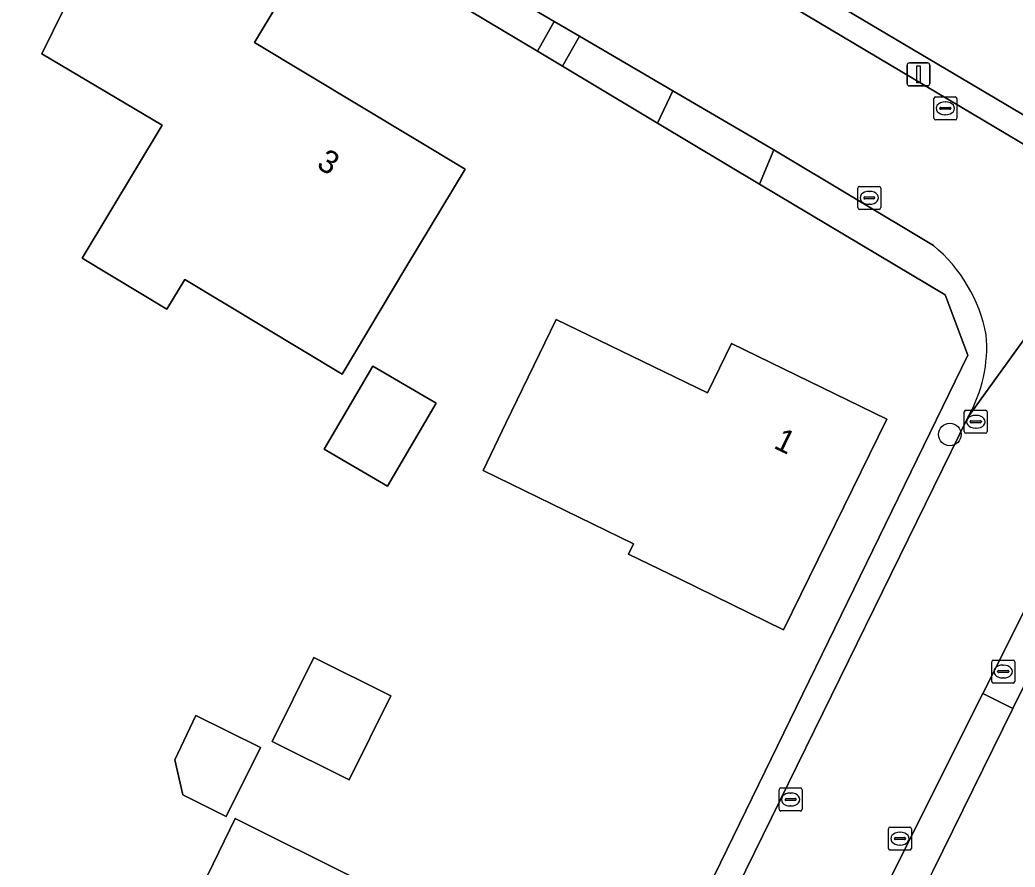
# Model space of a CAD drawing. Extents: x 157320 to 158835, y 386650 to 388491.
# Drawn here: x 158441.58 to 158484.84, y 387338.65 to 387375.48 of the extents above; entities that cross this region are included whole.
import ezdxf

# ---------------------------------------------------------------- set-up
doc = ezdxf.new("R2010")
doc.units = 0
for name, color, linetype in [('IMGEO_Berm_groen', 7, 'Continuous'), ('IMGEO_Boom', 7, 'Continuous'), ('IMGEO_Brandkraan', 7, 'Continuous'), ('IMGEO_Erf', 7, 'Continuous'), ('IMGEO_Groenvoorziening', 7, 'Continuous'), ('IMGEO_Kolk', 7, 'Continuous'), ('IMGEO_Lichtmast', 7, 'Continuous'), ('IMGEO_Pand', 7, 'Continuous'), ('IMGEO_Pand_nummerreeks', 7, 'Continuous'), ('IMGEO_Rijbaan_lokaal_gesloten', 7, 'Continuous'), ('IMGEO_Voetpad_open', 7, 'Continuous')]:
    doc.layers.add(name, color=color, linetype=linetype)

msp = doc.modelspace()

# ---------------------------------------------------------------- linework, layer by layer
at = {"layer": 'IMGEO_Berm_groen'}
for points in [[(158457.34, 387379.8), (158456.612, 387378.579), (158464.078, 387374.117), (158464.798, 387375.419)], [(158465.9, 387374.774), (158465.169, 387373.465), (158469.296, 387370.999), (158469.96, 387372.398)]]:
    msp.add_lwpolyline(points, close=True, dxfattribs=at)
msp.add_lwpolyline([(158481.295, 387365.668), (158474.35, 387369.828), (158473.733, 387368.348), (158481.798, 387363.528), (158482.783, 387360.901), (158456.051, 387306.027), (158454.235, 387304.873), (158455.542, 387304.24), (158456.427, 387305.012), (158457.154, 387305.933), (158482.797, 387358.225)], dxfattribs=at)
for centre, radius, start, end in [((158477.072, 387360.559), 6.628, 10.6688, 50.426), ((158477.571, 387361.251), 6.039, 329.9298, 5.0841)]:
    msp.add_arc(centre, radius, start, end, dxfattribs=at)
at = {"layer": 'IMGEO_Boom'}
msp.add_circle((158482.006, 387357.456), 0.489, dxfattribs=at)
at = {"layer": 'IMGEO_Brandkraan'}
for p, q in [((158483.826, 387346.728), (158483.826, 387347.58)), ((158483.901, 387347.654), (158484.753, 387347.654)), ((158484.314, 387347.434), (158484.339, 387347.434)), ((158484.827, 387347.58), (158484.827, 387346.728)), ((158484.085, 387347.148), (158484.085, 387347.16)), ((158484.523, 387347.111), (158484.125, 387347.111)), ((158484.128, 387347.197), (158484.526, 387347.197)), ((158484.569, 387347.16), (158484.569, 387347.148)), ((158484.753, 387346.654), (158483.901, 387346.654)), ((158484.337, 387346.874), (158484.312, 387346.874))]:
    msp.add_line(p, q, dxfattribs=at)
for points in [[(158483.826, 387346.728), (158483.826, 387347.58)], [(158483.901, 387347.654), (158484.753, 387347.654)], [(158484.827, 387347.58), (158484.827, 387346.728)], [(158484.753, 387346.654), (158483.901, 387346.654)]]:
    msp.add_lwpolyline(points, dxfattribs=at)
for centre, radius, start, end in [((158483.903, 387347.578), 0.0765, 91.552, 178.448), ((158483.903, 387347.578), 0.0765, 91.552, 178.448), ((158484.751, 387347.578), 0.0765, 1.552, 88.448), ((158484.751, 387347.578), 0.0765, 1.552, 88.448), ((158484.125, 387347.157), 0.0403, 85.8775, 175.7526), ((158484.122, 387347.147), 0.0366, 178.938, 274.7102), ((158484.526, 387347.154), 0.043, 264.8664, 352.4533), ((158484.53, 387347.159), 0.0386, 1.7309, 96.639), ((158483.903, 387346.73), 0.0765, 181.552, 268.448), ((158483.903, 387346.73), 0.0765, 181.552, 268.448), ((158484.751, 387346.73), 0.0765, 271.552, 358.448), ((158484.751, 387346.73), 0.0765, 271.552, 358.448)]:
    msp.add_arc(centre, radius, start, end, dxfattribs=at)
for centre, major_axis, ratio, start_param, end_param in [((158484.313, 387347.154), (-0.387, 0.002), 0.722429, 4.712389, 7.853982), ((158484.338, 387347.154), (-0.39, 0.002), 0.717154, 1.570796, 4.712389)]:
    msp.add_ellipse(centre, major_axis=major_axis, ratio=ratio, start_param=start_param, end_param=end_param, dxfattribs=at)
at = {"layer": 'IMGEO_Erf'}
for points in [[(158458.293, 387499.306), (158432.755, 387446.083), (158431.8, 387446.555), (158419.674, 387421.772), (158416.256, 387414.898), (158417.087, 387412.093), (158423.604, 387408.183), (158429.094, 387404.887), (158432.713, 387402.716), (158438.228, 387399.405), (158451.077, 387391.694), (158460.555, 387386.006), (158465.976, 387382.752), (158469.093, 387380.903), (158486.569, 387370.539), (158491.441, 387371.134), (158500, 387376.321), (158505.117, 387379.421), (158505.213, 387379.264), (158505.424, 387379.394), (158508.534, 387381.3), (158524.046, 387390.77)], [(158481.798, 387363.528), (158473.733, 387368.348), (158469.296, 387370.999), (158465.169, 387373.465), (158464.078, 387374.117), (158456.612, 387378.579), (158454.975, 387379.557), (158453.037, 387380.715), (158447.478, 387384.037), (158444.101, 387386.055), (158439.705, 387388.682), (158436.417, 387390.647), (158432.714, 387392.86), (158429.367, 387394.86), (158422.275, 387399.098), (158421.191, 387399.746), (158416.392, 387402.614), (158413.547, 387404.314), (158412.463, 387402.02), (158410.461, 387403.014), (158407.965, 387398.02), (158405.559, 387393.127)], [(158396.183, 387329.036), (158409.467, 387322.74), (158416.001, 387319.626), (158416.204, 387319.529), (158452.576, 387305.59), (158454.235, 387304.873), (158456.051, 387306.027), (158482.783, 387360.901), (158481.798, 387363.528)], [(158514.653, 387343.352), (158507.763, 387352.568), (158507.025, 387353.649), (158506.33, 387354.577), (158505.011, 387356.042), (158503.479, 387357.406), (158502.737, 387357.939), (158495.082, 387362.576), (158494.031, 387361.59), (158492.41, 387359.788), (158492.17, 387359.458), (158490.987, 387357.827), (158489.776, 387355.727), (158489.274, 387354.71), (158488.446, 387353.031), (158484.75, 387345.542), (158481.26, 387338.47)]]:
    msp.add_lwpolyline(points, dxfattribs=at)
for points in [[(158443.495, 387375.973), (158445.7, 387380.46), (158452.8, 387376.21), (158451.772, 387374.498), (158460.931, 387368.999), (158458.358, 387364.713), (158455.581, 387360.088), (158448.742, 387364.194), (158447.971, 387362.91), (158444.29, 387365.12), (158447.76, 387370.9), (158442.53, 387374.01)], [(158462.708, 387357.957), (158464.891, 387362.455), (158471.464, 387359.265), (158472.51, 387361.42), (158479.26, 387358.12), (158474.78, 387348.97), (158470.287, 387351.163), (158468.04, 387352.26), (158468.259, 387352.709), (158461.71, 387355.9)], [(158456.925, 387360.433), (158459.678, 387358.816), (158457.558, 387355.209), (158454.805, 387356.827)], [(158454.357, 387347.76), (158457.702, 387346.097), (158455.887, 387342.446), (158452.542, 387344.109)], [(158452.037, 387343.845), (158450.546, 387340.846), (158448.653, 387341.788), (158448.315, 387343.315), (158449.225, 387345.243)], [(158450.94, 387340.76), (158456.31, 387338.09), (158450.169, 387325.39), (158444.75, 387328.01)]]:
    msp.add_lwpolyline(points, close=True, dxfattribs=at)
at = {"layer": 'IMGEO_Groenvoorziening'}
for points in [[(158469.093, 387380.903), (158465.976, 387382.752), (158465.439, 387381.853), (158468.553, 387379.998), (158486.601, 387369.249)], [(158493.035, 387369.715), (158500, 387373.995), (158506.299, 387377.867), (158505.424, 387379.394), (158505.213, 387379.264), (158505.117, 387379.421), (158500, 387376.321), (158491.441, 387371.134), (158486.569, 387370.539), (158469.093, 387380.903)]]:
    msp.add_lwpolyline(points, dxfattribs=at)
msp.add_lwpolyline([(158488.446, 387353.031), (158487.176, 387353.667), (158483.439, 387346.198), (158484.75, 387345.542)], close=True, dxfattribs=at)
at = {"layer": 'IMGEO_Kolk'}
for p, q in [((158481.309, 387371.211), (158481.309, 387372.063)), ((158481.384, 387372.137), (158482.236, 387372.137)), ((158482.31, 387372.063), (158482.31, 387371.211)), ((158481.568, 387371.631), (158481.568, 387371.643)), ((158482.006, 387371.594), (158481.608, 387371.594)), ((158481.611, 387371.68), (158482.009, 387371.68)), ((158481.797, 387371.917), (158481.822, 387371.917)), ((158482.052, 387371.643), (158482.052, 387371.631)), ((158481.82, 387371.357), (158481.795, 387371.357)), ((158482.236, 387371.137), (158481.384, 387371.137)), ((158478.004, 387367.32), (158478.004, 387368.172)), ((158478.079, 387368.246), (158478.931, 387368.246)), ((158479.005, 387368.172), (158479.005, 387367.32)), ((158478.263, 387367.74), (158478.263, 387367.752)), ((158478.701, 387367.703), (158478.303, 387367.703)), ((158478.306, 387367.789), (158478.704, 387367.789)), ((158478.492, 387368.026), (158478.517, 387368.026)), ((158478.747, 387367.752), (158478.747, 387367.74)), ((158478.515, 387367.466), (158478.49, 387367.466)), ((158478.931, 387367.246), (158478.079, 387367.246)), ((158482.633, 387357.586), (158482.633, 387358.438)), ((158482.708, 387358.512), (158483.56, 387358.512)), ((158483.121, 387358.292), (158483.146, 387358.292)), ((158483.634, 387358.438), (158483.634, 387357.586)), ((158482.892, 387358.006), (158482.892, 387358.018)), ((158483.33, 387357.969), (158482.932, 387357.969)), ((158482.935, 387358.055), (158483.333, 387358.055)), ((158483.376, 387358.018), (158483.376, 387358.006)), ((158483.56, 387357.512), (158482.708, 387357.512)), ((158483.144, 387357.732), (158483.119, 387357.732)), ((158474.582, 387341.166), (158474.582, 387342.018)), ((158474.657, 387342.092), (158475.509, 387342.092)), ((158475.07, 387341.872), (158475.095, 387341.872)), ((158475.583, 387342.018), (158475.583, 387341.166)), ((158474.841, 387341.586), (158474.841, 387341.598)), ((158475.279, 387341.549), (158474.881, 387341.549)), ((158474.884, 387341.635), (158475.282, 387341.635)), ((158475.093, 387341.312), (158475.068, 387341.312)), ((158475.325, 387341.598), (158475.325, 387341.586)), ((158475.509, 387341.092), (158474.657, 387341.092)), ((158479.337, 387339.465), (158479.337, 387340.317)), ((158479.412, 387340.391), (158480.264, 387340.391)), ((158479.825, 387340.171), (158479.85, 387340.171)), ((158480.338, 387340.317), (158480.338, 387339.465)), ((158479.596, 387339.885), (158479.596, 387339.897)), ((158480.034, 387339.848), (158479.636, 387339.848)), ((158479.639, 387339.934), (158480.037, 387339.934)), ((158479.848, 387339.611), (158479.823, 387339.611)), ((158480.08, 387339.897), (158480.08, 387339.885)), ((158480.264, 387339.391), (158479.412, 387339.391))]:
    msp.add_line(p, q, dxfattribs=at)
for points in [[(158481.309, 387371.211), (158481.309, 387372.063)], [(158481.384, 387372.137), (158482.236, 387372.137)], [(158482.31, 387372.063), (158482.31, 387371.211)], [(158482.236, 387371.137), (158481.384, 387371.137)], [(158478.004, 387367.32), (158478.004, 387368.172)], [(158478.079, 387368.246), (158478.931, 387368.246)], [(158479.005, 387368.172), (158479.005, 387367.32)], [(158478.931, 387367.246), (158478.079, 387367.246)], [(158482.633, 387357.586), (158482.633, 387358.438)], [(158482.708, 387358.512), (158483.56, 387358.512)], [(158483.634, 387358.438), (158483.634, 387357.586)], [(158483.56, 387357.512), (158482.708, 387357.512)], [(158474.582, 387341.166), (158474.582, 387342.018)], [(158474.657, 387342.092), (158475.509, 387342.092)], [(158475.583, 387342.018), (158475.583, 387341.166)], [(158475.509, 387341.092), (158474.657, 387341.092)], [(158479.337, 387339.465), (158479.337, 387340.317)], [(158479.412, 387340.391), (158480.264, 387340.391)], [(158480.338, 387340.317), (158480.338, 387339.465)], [(158480.264, 387339.391), (158479.412, 387339.391)]]:
    msp.add_lwpolyline(points, dxfattribs=at)
for centre, radius, start, end in [((158481.386, 387372.061), 0.0765, 91.552, 178.448), ((158481.386, 387372.061), 0.0765, 91.552, 178.448), ((158482.234, 387372.061), 0.0765, 1.552, 88.448), ((158482.234, 387372.061), 0.0765, 1.552, 88.448), ((158481.608, 387371.64), 0.0403, 85.8775, 175.7526), ((158481.605, 387371.63), 0.0366, 178.938, 274.7102), ((158482.009, 387371.637), 0.043, 264.8664, 352.4533), ((158482.013, 387371.642), 0.0386, 1.7309, 96.639), ((158481.386, 387371.213), 0.0765, 181.552, 268.448), ((158481.386, 387371.213), 0.0765, 181.552, 268.448), ((158482.234, 387371.213), 0.0765, 271.552, 358.448), ((158482.234, 387371.213), 0.0765, 271.552, 358.448), ((158478.081, 387368.17), 0.0765, 91.552, 178.448), ((158478.081, 387368.17), 0.0765, 91.552, 178.448), ((158478.929, 387368.17), 0.0765, 1.552, 88.448), ((158478.929, 387368.17), 0.0765, 1.552, 88.448), ((158478.303, 387367.749), 0.0403, 85.8775, 175.7526), ((158478.3, 387367.739), 0.0366, 178.938, 274.7102), ((158478.704, 387367.746), 0.043, 264.8664, 352.4533), ((158478.708, 387367.751), 0.0386, 1.7309, 96.639), ((158478.081, 387367.322), 0.0765, 181.552, 268.448), ((158478.081, 387367.322), 0.0765, 181.552, 268.448), ((158478.929, 387367.322), 0.0765, 271.552, 358.448), ((158478.929, 387367.322), 0.0765, 271.552, 358.448), ((158482.71, 387358.436), 0.0765, 91.552, 178.448), ((158482.71, 387358.436), 0.0765, 91.552, 178.448), ((158483.558, 387358.436), 0.0765, 1.552, 88.448), ((158483.558, 387358.436), 0.0765, 1.552, 88.448), ((158482.932, 387358.015), 0.0403, 85.8775, 175.7526), ((158482.929, 387358.005), 0.0366, 178.938, 274.7102), ((158483.333, 387358.012), 0.043, 264.8664, 352.4533), ((158483.337, 387358.017), 0.0386, 1.7309, 96.639), ((158482.71, 387357.588), 0.0765, 181.552, 268.448), ((158482.71, 387357.588), 0.0765, 181.552, 268.448), ((158483.558, 387357.588), 0.0765, 271.552, 358.448), ((158483.558, 387357.588), 0.0765, 271.552, 358.448), ((158474.659, 387342.016), 0.0765, 91.552, 178.448), ((158474.659, 387342.016), 0.0765, 91.552, 178.448), ((158475.507, 387342.016), 0.0765, 1.552, 88.448), ((158475.507, 387342.016), 0.0765, 1.552, 88.448), ((158474.881, 387341.595), 0.0403, 85.8775, 175.7526), ((158474.878, 387341.585), 0.0366, 178.938, 274.7102), ((158475.282, 387341.592), 0.043, 264.8664, 352.4533), ((158475.286, 387341.597), 0.0386, 1.7309, 96.639), ((158474.659, 387341.168), 0.0765, 181.552, 268.448), ((158474.659, 387341.168), 0.0765, 181.552, 268.448), ((158475.507, 387341.168), 0.0765, 271.552, 358.448), ((158475.507, 387341.168), 0.0765, 271.552, 358.448), ((158479.414, 387340.315), 0.0765, 91.552, 178.448), ((158479.414, 387340.315), 0.0765, 91.552, 178.448), ((158480.262, 387340.315), 0.0765, 1.552, 88.448), ((158480.262, 387340.315), 0.0765, 1.552, 88.448), ((158479.636, 387339.894), 0.0403, 85.8775, 175.7526), ((158479.633, 387339.884), 0.0366, 178.938, 274.7102), ((158480.037, 387339.891), 0.043, 264.8664, 352.4533), ((158480.041, 387339.896), 0.0386, 1.7309, 96.639), ((158479.414, 387339.467), 0.0765, 181.552, 268.448), ((158479.414, 387339.467), 0.0765, 181.552, 268.448), ((158480.262, 387339.467), 0.0765, 271.552, 358.448), ((158480.262, 387339.467), 0.0765, 271.552, 358.448)]:
    msp.add_arc(centre, radius, start, end, dxfattribs=at)
for centre, major_axis, ratio, start_param, end_param in [((158481.796, 387371.637), (-0.387, 0.002), 0.722429, 4.712389, 7.853982), ((158481.821, 387371.637), (-0.39, 0.002), 0.717154, 1.570796, 4.712389), ((158478.491, 387367.746), (-0.387, 0.002), 0.722429, 4.712389, 7.853982), ((158478.516, 387367.746), (-0.39, 0.002), 0.717154, 1.570796, 4.712389), ((158483.12, 387358.012), (-0.387, 0.002), 0.722429, 4.712389, 7.853982), ((158483.145, 387358.012), (-0.39, 0.002), 0.717154, 1.570796, 4.712389), ((158475.069, 387341.592), (-0.387, 0.002), 0.722429, 4.712389, 7.853982), ((158475.094, 387341.592), (-0.39, 0.002), 0.717154, 1.570796, 4.712389), ((158479.824, 387339.891), (-0.387, 0.002), 0.722429, 4.712389, 7.853982), ((158479.849, 387339.891), (-0.39, 0.002), 0.717154, 1.570796, 4.712389)]:
    msp.add_ellipse(centre, major_axis=major_axis, ratio=ratio, start_param=start_param, end_param=end_param, dxfattribs=at)
at = {"layer": 'IMGEO_Lichtmast'}
for p, q in [((158480.145, 387372.714), (158480.145, 387373.514)), ((158480.145, 387373.514), (158480.145, 387372.714)), ((158480.245, 387373.614), (158481.035, 387373.614)), ((158481.035, 387373.614), (158480.245, 387373.614)), ((158481.135, 387373.514), (158481.135, 387372.714)), ((158481.135, 387372.714), (158481.135, 387373.514)), ((158481.035, 387372.614), (158480.245, 387372.614)), ((158480.245, 387372.614), (158481.035, 387372.614))]:
    msp.add_line(p, q, dxfattribs=at)
msp.add_lwpolyline([(158480.565, 387373.489), (158480.715, 387373.489), (158480.715, 387372.739), (158480.565, 387372.739), (158480.565, 387373.489)], dxfattribs=at)
for centre, start, end in [((158480.245, 387373.514), 90, 180), ((158480.245, 387373.514), 90, 180), ((158481.035, 387373.514), 0, 90), ((158481.035, 387373.514), 360, 90), ((158480.245, 387372.714), 180, 270), ((158480.245, 387372.714), 180, 270), ((158481.035, 387372.714), 270, 0), ((158481.035, 387372.714), 270, 0)]:
    msp.add_arc(centre, 0.1, start, end, dxfattribs=at)
at = {"layer": 'IMGEO_Pand'}
for points in [[(158458.358, 387364.713), (158460.931, 387368.999), (158451.772, 387374.498), (158452.8, 387376.21), (158445.7, 387380.46), (158443.495, 387375.973), (158442.53, 387374.01), (158447.76, 387370.9), (158444.29, 387365.12), (158447.971, 387362.91), (158448.742, 387364.194), (158455.581, 387360.088)], [(158470.287, 387351.163), (158474.78, 387348.97), (158479.26, 387358.12), (158472.51, 387361.42), (158471.464, 387359.265), (158464.891, 387362.455), (158462.708, 387357.957), (158461.71, 387355.9), (158468.259, 387352.709), (158468.04, 387352.26)], [(158459.678, 387358.816), (158456.925, 387360.433), (158454.805, 387356.827), (158457.558, 387355.209)], [(158457.702, 387346.097), (158454.357, 387347.76), (158452.542, 387344.109), (158455.887, 387342.446)], [(158449.225, 387345.243), (158448.315, 387343.315), (158448.653, 387341.788), (158450.546, 387340.846), (158452.037, 387343.845)], [(158450.169, 387325.39), (158456.31, 387338.09), (158450.94, 387340.76), (158444.75, 387328.01)]]:
    msp.add_lwpolyline(points, close=True, dxfattribs=at)
at = {"layer": 'IMGEO_Rijbaan_lokaal_gesloten'}
for points in [[(158486.601, 387369.249), (158468.553, 387379.998), (158465.439, 387381.853), (158460.008, 387385.088), (158450.511, 387390.744), (158437.621, 387398.421), (158432.092, 387401.714), (158428.481, 387403.865), (158422.978, 387407.141), (158419.21, 387409.386)], [(158416.556, 387404.228), (158417.054, 387403.941), (158422.354, 387400.758), (158423.436, 387400.108), (158430.117, 387396.11), (158433.465, 387394.112), (158436.154, 387392.506), (158441.582, 387389.266), (158444.855, 387387.313), (158453.738, 387381.987), (158455.741, 387380.771), (158457.34, 387379.8), (158464.798, 387375.419), (158465.9, 387374.774), (158469.96, 387372.398), (158474.35, 387369.828), (158481.295, 387365.668)], [(158524.93, 387389.315), (158509.408, 387379.777), (158506.299, 387377.867), (158500, 387373.995), (158493.035, 387369.715), (158489.191, 387366.281), (158486.312, 387363.076), (158482.797, 387358.225), (158457.154, 387305.933), (158456.427, 387305.012), (158455.542, 387304.24)], [(158482.797, 387358.225), (158486.312, 387363.076), (158489.191, 387366.281), (158493.035, 387369.715)], [(158462.264, 387303.879), (158466.569, 387312.483), (158469.375, 387318.091), (158475.628, 387330.587), (158478.632, 387336.591), (158479.009, 387337.344), (158483.439, 387346.198), (158487.176, 387353.667)]]:
    msp.add_lwpolyline(points, dxfattribs=at)
for centre, radius, start, end in [((158477.072, 387360.559), 6.628, 10.6688, 50.426), ((158477.571, 387361.251), 6.039, 329.9298, 5.0841)]:
    msp.add_arc(centre, radius, start, end, dxfattribs=at)
at = {"layer": 'IMGEO_Voetpad_open'}
for points in [[(158465.9, 387374.774), (158464.798, 387375.419), (158464.078, 387374.117), (158465.169, 387373.465)], [(158469.96, 387372.398), (158469.296, 387370.999), (158473.733, 387368.348), (158474.35, 387369.828)], [(158484.75, 387345.542), (158483.439, 387346.198), (158479.009, 387337.344), (158480.372, 387336.671), (158481.26, 387338.47)]]:
    msp.add_lwpolyline(points, close=True, dxfattribs=at)

# ---------------------------------------------------------------- texts
at = {"layer": 'IMGEO_Pand_nummerreeks'}
for s, rotation, p in [('3', 329.0197, (158454.427, 387369.078)), ('1', 333.9465, (158474.299, 387356.894))]:
    msp.add_text(s, height=1, rotation=rotation, dxfattribs=at).set_placement(p)

doc.saveas('drawing.dxf')
